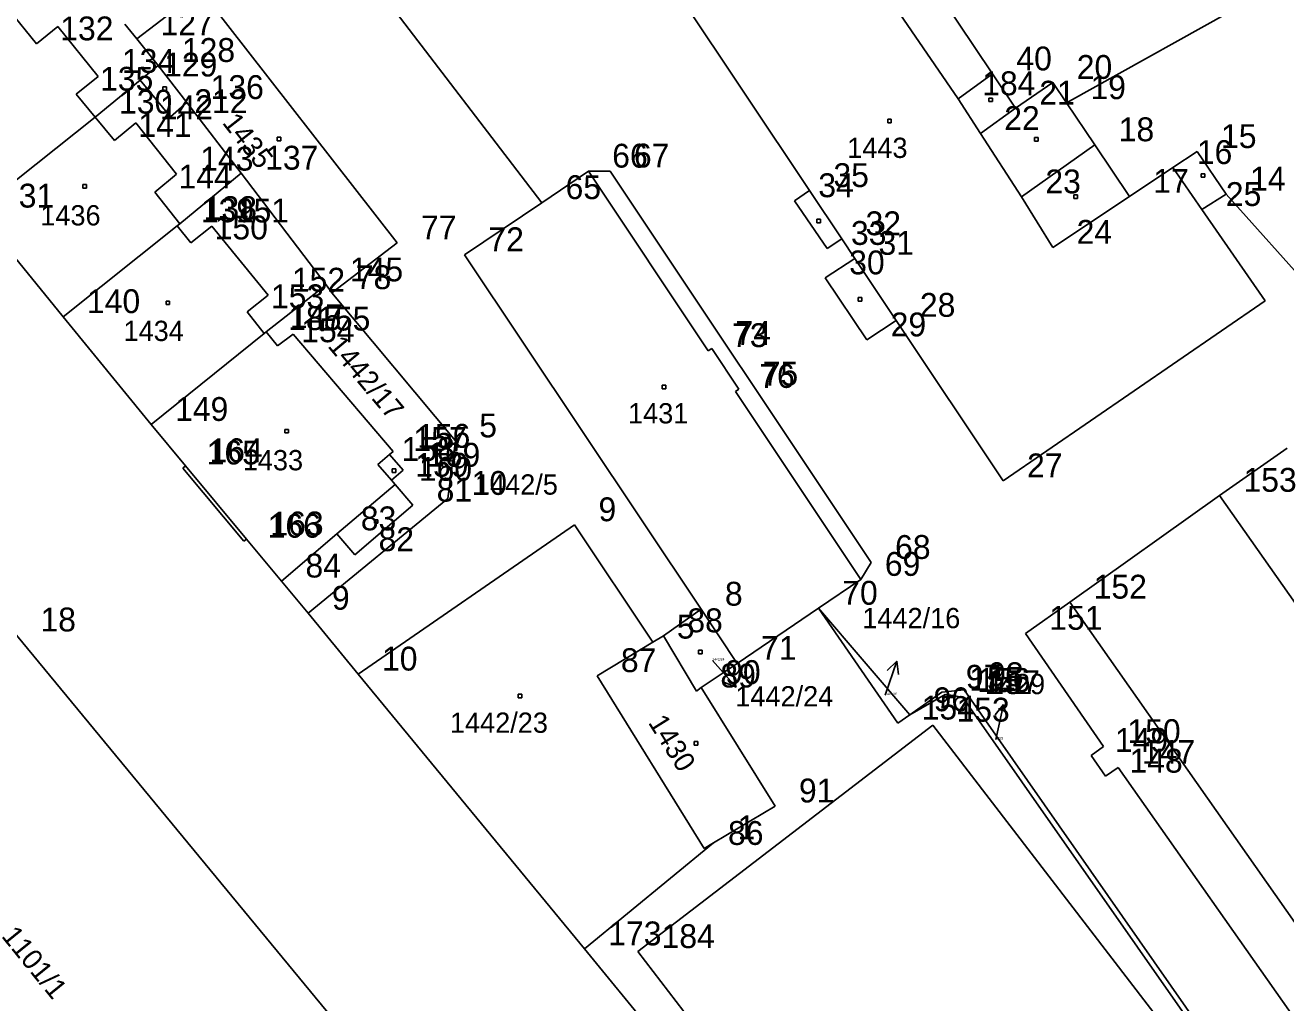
# Model space of a CAD drawing. Extents: x -822293 to -820259, y -1071573 to -1068794.
# Drawn here: x -821489.7 to -821384, y -1070422.7 to -1070340.8 of the extents above; entities that cross this region are included whole.
import ezdxf

# ---------------------------------------------------------------- set-up
doc = ezdxf.new("R2010")
doc.units = 0
for name, color, linetype in [('Vrstva 11', 7, 'Continuous'), ('Vrstva 2', 7, 'Continuous'), ('Vrstva 3', 7, 'Continuous'), ('Vrstva 6', 7, 'Continuous'), ('Vrstva 7', 7, 'Continuous'), ('Vrstva 8', 7, 'Continuous'), ('Vrstva 9', 7, 'Continuous')]:
    doc.layers.add(name, color=color, linetype=linetype)

# ---------------------------------------------------------------- blocks, each defined once
blk = doc.blocks.new('Z61')
at = {"layer": 'Vrstva 2'}
for p, q in [((0, 300), (-50, 200)), ((0, 0), (0, 300)), ((0, 300), (50, 200))]:
    blk.add_line(p, q, dxfattribs=at)
blk = doc.blocks.new('Z402')
at = {"layer": 'Vrstva 2'}
for p, q in [((-10, 10), (20, 10)), ((-10, -20), (-10, 10)), ((20, 10), (20, -20)), ((20, -20), (-10, -20))]:
    blk.add_line(p, q, dxfattribs=at)

msp = doc.modelspace()

# ---------------------------------------------------------------- linework, layer by layer
at = {"layer": 'Vrstva 2'}
for p, q in [((-821423.23, -1070323.06), (-821408.63, -1070344.87)), ((-821465.35, -1070330.93), (-821446.43, -1070355.66)), ((-821423.97, -1070354.65), (-821438.38, -1070333.05)), ((-821378.93, -1070334.19), (-821402.42, -1070347.28)), ((-821480.39, -1070341.92), (-821475.06, -1070337.84)), ((-821475.06, -1070337.84), (-821458.55, -1070359.04)), ((-821481.38, -1070340.68), (-821480.39, -1070341.92)), ((-821480.39, -1070341.92), (-821478.6, -1070344.16)), ((-821478.6, -1070344.16), (-821480.09, -1070345.38)), ((-821478.6, -1070344.16), (-821476.19, -1070347.27)), ((-821408.63, -1070344.87), (-821406.71, -1070347.74)), ((-821480.09, -1070345.38), (-821483.87, -1070348.49)), ((-821406.71, -1070347.74), (-821403.57, -1070345.58)), ((-821403.57, -1070345.58), (-821402.42, -1070347.28)), ((-821476.19, -1070347.27), (-821471.62, -1070353.19)), ((-821402.42, -1070347.28), (-821400.05, -1070350.81)), ((-821483.87, -1070348.49), (-821493.77, -1070356.37)), ((-821400.05, -1070350.81), (-821397.15, -1070355.13)), ((-821393.5, -1070352.72), (-821391.47, -1070351.38)), ((-821391.47, -1070351.38), (-821389.04, -1070354.95)), ((-821471.62, -1070353.19), (-821476.77, -1070357.42)), ((-821471.62, -1070353.19), (-821464.51, -1070362.56)), ((-821446.43, -1070355.66), (-821442.52, -1070353.02)), ((-821442.52, -1070353.02), (-821440.7, -1070353.01)), ((-821440.7, -1070353.01), (-821418.8, -1070385.83)), ((-821397.15, -1070355.13), (-821393.5, -1070352.72)), ((-821425.24, -1070355.5), (-821423.97, -1070354.65)), ((-821452.9, -1070360.03), (-821446.43, -1070355.66)), ((-821422.5, -1070359.5), (-821425.24, -1070355.5)), ((-821389.04, -1070354.95), (-821391.07, -1070356.24)), ((-821389.04, -1070354.95), (-821381.38, -1070363.52)), ((-821486.56, -1070365.22), (-821493.77, -1070356.37)), ((-821391.07, -1070356.24), (-821385.78, -1070363.89)), ((-821477.01, -1070357.6), (-821486.56, -1070365.22)), ((-821476.77, -1070357.42), (-821477.01, -1070357.6)), ((-821421.28, -1070358.69), (-821422.5, -1070359.5)), ((-821420.19, -1070360.33), (-821421.28, -1070358.69)), ((-821458.55, -1070359.04), (-821464.02, -1070363.21)), ((-821433.07, -1070389.75), (-821452.9, -1070360.03)), ((-821422.65, -1070361.97), (-821420.19, -1070360.33)), ((-821419.17, -1070367.17), (-821422.65, -1070361.97)), ((-821464.51, -1070362.56), (-821469.54, -1070366.48)), ((-821464.02, -1070363.21), (-821464.51, -1070362.56)), ((-821453.67, -1070375.64), (-821464.02, -1070363.21)), ((-821385.78, -1070363.89), (-821407.74, -1070378.99)), ((-821479.17, -1070374.26), (-821486.56, -1070365.22)), ((-821416.72, -1070365.53), (-821419.17, -1070367.17)), ((-821407.74, -1070378.99), (-821416.72, -1070365.53)), ((-821469.69, -1070366.64), (-821479.17, -1070374.26)), ((-821469.54, -1070366.48), (-821469.69, -1070366.64)), ((-821469.54, -1070366.48), (-821468.59, -1070367.66)), ((-821468.59, -1070367.66), (-821467.26, -1070366.68)), ((-821467.26, -1070366.68), (-821458.88, -1070376.51)), ((-821476.29, -1070377.72), (-821479.17, -1070374.26)), ((-821454.31, -1070380.46), (-821453.67, -1070375.64)), ((-821458.88, -1070376.51), (-821459.19, -1070376.78)), ((-821459.19, -1070376.78), (-821458.04, -1070378.1)), ((-821389.59, -1070380.2), (-821383.94, -1070376.25)), ((-821471.18, -1070383.86), (-821476.29, -1070377.72)), ((-821458.04, -1070378.1), (-821459.03, -1070378.94)), ((-821459.03, -1070378.94), (-821458.73, -1070379.28)), ((-821458.73, -1070379.28), (-821457.24, -1070381.03)), ((-821466.02, -1070390.09), (-821454.31, -1070380.46)), ((-821457.24, -1070381.03), (-821462.11, -1070385.18)), ((-821389.59, -1070380.2), (-821402.15, -1070389.16)), ((-821376.35, -1070399.11), (-821389.59, -1070380.2)), ((-821461.82, -1070395.19), (-821443.67, -1070382.67)), ((-821443.67, -1070382.67), (-821437.1, -1070392.51)), ((-821468.24, -1070387.39), (-821471.18, -1070383.86)), ((-821463.6, -1070383.43), (-821468.24, -1070387.39)), ((-821462.11, -1070385.18), (-821463.6, -1070383.43)), ((-821418.8, -1070385.83), (-821419.66, -1070387.25)), ((-821466.02, -1070390.09), (-821468.24, -1070387.39)), ((-821419.66, -1070387.25), (-821423.23, -1070389.67)), ((-821402.15, -1070389.16), (-821405.87, -1070391.77)), ((-821461.82, -1070395.19), (-821466.02, -1070390.09)), ((-821436.22, -1070391.98), (-821433.07, -1070389.75)), ((-821430.04, -1070394.29), (-821433.07, -1070389.75)), ((-821423.23, -1070389.67), (-821430.04, -1070394.29)), ((-821423.23, -1070389.67), (-821415.57, -1070398.6)), ((-821423.23, -1070389.67), (-821416.57, -1070399.3)), ((-821490.46, -1070391.91), (-821432.14, -1070462.64)), ((-821441.79, -1070395.32), (-821437.1, -1070392.51)), ((-821437.1, -1070392.51), (-821436.22, -1070391.98)), ((-821436.22, -1070391.98), (-821433.45, -1070396.61)), ((-821405.87, -1070391.77), (-821399.32, -1070401.27)), ((-821433.05, -1070396.32), (-821430.04, -1070394.29)), ((-821442.85, -1070418.23), (-821461.82, -1070395.19)), ((-821432.81, -1070409.81), (-821441.79, -1070395.32)), ((-821433.45, -1070396.61), (-821433.05, -1070396.32)), ((-821433.05, -1070396.32), (-821426.86, -1070406.25)), ((-821415.57, -1070398.6), (-821412.87, -1070396.71)), ((-821412.59, -1070396.89), (-821415.57, -1070398.6)), ((-821412.87, -1070396.71), (-821411, -1070396.5)), ((-821412.59, -1070396.89), (-821411.91, -1070396.99)), ((-821411, -1070396.5), (-821370.95, -1070453.85)), ((-821411.91, -1070396.99), (-821411.13, -1070397.16)), ((-821411.13, -1070397.16), (-821371.27, -1070454.09)), ((-821416.57, -1070399.3), (-821415.57, -1070398.6)), ((-821399.32, -1070401.27), (-821400.37, -1070402.01)), ((-821400.37, -1070402.01), (-821399.15, -1070403.75)), ((-821399.15, -1070403.75), (-821398.1, -1070403.01)), ((-821398.1, -1070403.01), (-821365.91, -1070448.78)), ((-821426.86, -1070406.25), (-821432.02, -1070409.34)), ((-821432.02, -1070409.34), (-821442.85, -1070418.23)), ((-821432.02, -1070409.34), (-821432.81, -1070409.81)), ((-821423.09, -1070442.28), (-821442.85, -1070418.23))]:
    msp.add_line(p, q, dxfattribs=at)
at = {"layer": 'Vrstva 3'}
for p, q in [((-821411.5, -1070346.95), (-821426.44, -1070325.19)), ((-821491.05, -1070339.56), (-821488.8, -1070342.35)), ((-821488.8, -1070342.35), (-821486.99, -1070340.88)), ((-821486.99, -1070340.88), (-821483.63, -1070345.08)), ((-821483.63, -1070345.08), (-821485.46, -1070346.57)), ((-821408.63, -1070344.87), (-821411.5, -1070346.95)), ((-821480.09, -1070345.38), (-821477.56, -1070348.45)), ((-821485.46, -1070346.57), (-821483.87, -1070348.49)), ((-821477.56, -1070348.45), (-821476.19, -1070347.27)), ((-821409.65, -1070349.87), (-821411.5, -1070346.95)), ((-821406.71, -1070347.74), (-821409.65, -1070349.87)), ((-821483.87, -1070348.49), (-821482.25, -1070350.45)), ((-821482.25, -1070350.45), (-821480.45, -1070348.96)), ((-821480.45, -1070348.96), (-821477.06, -1070353.27)), ((-821406.2, -1070355.18), (-821409.65, -1070349.87)), ((-821400.05, -1070350.81), (-821406.2, -1070355.18)), ((-821477.06, -1070353.27), (-821478.88, -1070354.77)), ((-821442.52, -1070353.02), (-821432.47, -1070368.07)), ((-821393.5, -1070352.72), (-821391.07, -1070356.24)), ((-821423.97, -1070354.65), (-821421.28, -1070358.69)), ((-821478.88, -1070354.77), (-821476.77, -1070357.42)), ((-821403.58, -1070359.41), (-821406.2, -1070355.18)), ((-821397.15, -1070355.13), (-821403.58, -1070359.41)), ((-821477.01, -1070357.6), (-821475.85, -1070359.04)), ((-821475.85, -1070359.04), (-821474.08, -1070357.62)), ((-821474.08, -1070357.62), (-821469.38, -1070363.42)), ((-821420.19, -1070360.33), (-821416.72, -1070365.53)), ((-821469.38, -1070363.42), (-821471.13, -1070364.81)), ((-821471.13, -1070364.81), (-821469.69, -1070366.64)), ((-821432.47, -1070368.07), (-821432.18, -1070367.88)), ((-821432.18, -1070367.88), (-821429.9, -1070371.29)), ((-821429.9, -1070371.29), (-821430.19, -1070371.49)), ((-821430.19, -1070371.49), (-821419.66, -1070387.25)), ((-821459.19, -1070376.78), (-821460.18, -1070377.62)), ((-821476.52, -1070377.91), (-821476.29, -1070377.72)), ((-821471.41, -1070384.05), (-821476.52, -1070377.91)), ((-821460.18, -1070377.62), (-821459.03, -1070378.94)), ((-821463.6, -1070383.43), (-821458.73, -1070379.28)), ((-821471.18, -1070383.86), (-821471.41, -1070384.05)), ((-821362.15, -1070446.14), (-821402.15, -1070389.16)), ((-821413.65, -1070399.47), (-821438.38, -1070418.46)), ((-821413.65, -1070399.47), (-821357.67, -1070472.25)), ((-821438.38, -1070418.46), (-821383.35, -1070489.75))]:
    msp.add_line(p, q, dxfattribs=at)
at = {"layer": 'Vrstva 8'}
for p, q in [((-821486.99, -1070340.88), (-821486.99, -1070340.88)), ((-821480.39, -1070341.92), (-821480.39, -1070341.92)), ((-821488.8, -1070342.35), (-821488.8, -1070342.35)), ((-821483.63, -1070345.08), (-821483.63, -1070345.08)), ((-821478.6, -1070344.16), (-821478.6, -1070344.16)), ((-821408.63, -1070344.87), (-821408.63, -1070344.87)), ((-821480.09, -1070345.38), (-821480.09, -1070345.38)), ((-821403.57, -1070345.58), (-821403.57, -1070345.58)), ((-821485.46, -1070346.57), (-821485.46, -1070346.57)), ((-821476.19, -1070347.27), (-821476.19, -1070347.27)), ((-821411.5, -1070346.95), (-821411.5, -1070346.95)), ((-821402.42, -1070347.28), (-821402.42, -1070347.28)), ((-821406.71, -1070347.74), (-821406.71, -1070347.74)), ((-821483.87, -1070348.49), (-821483.87, -1070348.49)), ((-821480.45, -1070348.96), (-821480.45, -1070348.96)), ((-821477.56, -1070348.45), (-821477.56, -1070348.45)), ((-821482.25, -1070350.45), (-821482.25, -1070350.45)), ((-821409.65, -1070349.87), (-821409.65, -1070349.87)), ((-821400.05, -1070350.81), (-821400.05, -1070350.81)), ((-821391.47, -1070351.38), (-821391.47, -1070351.38)), ((-821477.06, -1070353.27), (-821477.06, -1070353.27)), ((-821471.62, -1070353.19), (-821471.62, -1070353.19)), ((-821442.52, -1070353.02), (-821442.52, -1070353.02)), ((-821440.7, -1070353.01), (-821440.7, -1070353.01)), ((-821393.5, -1070352.72), (-821393.5, -1070352.72)), ((-821423.97, -1070354.65), (-821423.97, -1070354.65)), ((-821478.88, -1070354.77), (-821478.88, -1070354.77)), ((-821446.43, -1070355.66), (-821446.43, -1070355.66)), ((-821425.24, -1070355.5), (-821425.24, -1070355.5)), ((-821406.2, -1070355.18), (-821406.2, -1070355.18)), ((-821397.15, -1070355.13), (-821397.15, -1070355.13)), ((-821389.04, -1070354.95), (-821389.04, -1070354.95)), ((-821391.07, -1070356.24), (-821391.07, -1070356.24)), ((-821477.01, -1070357.6), (-821477.01, -1070357.6)), ((-821476.77, -1070357.42), (-821476.77, -1070357.42)), ((-821474.08, -1070357.62), (-821474.08, -1070357.62)), ((-821421.28, -1070358.69), (-821421.28, -1070358.69)), ((-821475.85, -1070359.04), (-821475.85, -1070359.04)), ((-821458.55, -1070359.04), (-821458.55, -1070359.04)), ((-821422.5, -1070359.5), (-821422.5, -1070359.5)), ((-821403.58, -1070359.41), (-821403.58, -1070359.41)), ((-821452.9, -1070360.03), (-821452.9, -1070360.03)), ((-821420.19, -1070360.33), (-821420.19, -1070360.33)), ((-821422.65, -1070361.97), (-821422.65, -1070361.97)), ((-821464.51, -1070362.56), (-821464.51, -1070362.56)), ((-821469.38, -1070363.42), (-821469.38, -1070363.42)), ((-821464.02, -1070363.21), (-821464.02, -1070363.21)), ((-821385.78, -1070363.89), (-821385.78, -1070363.89)), ((-821486.56, -1070365.22), (-821486.56, -1070365.22)), ((-821471.13, -1070364.81), (-821471.13, -1070364.81)), ((-821416.72, -1070365.53), (-821416.72, -1070365.53)), ((-821469.69, -1070366.64), (-821469.69, -1070366.64)), ((-821469.54, -1070366.48), (-821469.54, -1070366.48)), ((-821467.26, -1070366.68), (-821467.26, -1070366.68)), ((-821419.17, -1070367.17), (-821419.17, -1070367.17)), ((-821468.59, -1070367.66), (-821468.59, -1070367.66)), ((-821432.47, -1070368.07), (-821432.47, -1070368.07)), ((-821432.18, -1070367.88), (-821432.18, -1070367.88)), ((-821430.19, -1070371.49), (-821430.19, -1070371.49)), ((-821429.9, -1070371.29), (-821429.9, -1070371.29)), ((-821479.17, -1070374.26), (-821479.17, -1070374.26)), ((-821453.67, -1070375.64), (-821453.67, -1070375.64)), ((-821459.19, -1070376.78), (-821459.19, -1070376.78)), ((-821458.88, -1070376.51), (-821458.88, -1070376.51)), ((-821476.52, -1070377.91), (-821476.52, -1070377.91)), ((-821476.29, -1070377.72), (-821476.29, -1070377.72)), ((-821460.18, -1070377.62), (-821460.18, -1070377.62)), ((-821459.03, -1070378.94), (-821459.03, -1070378.94)), ((-821458.04, -1070378.1), (-821458.04, -1070378.1)), ((-821407.74, -1070378.99), (-821407.74, -1070378.99)), ((-821458.73, -1070379.28), (-821458.73, -1070379.28)), ((-821457.24, -1070381.03), (-821457.24, -1070381.03)), ((-821454.31, -1070380.46), (-821454.31, -1070380.46)), ((-821389.59, -1070380.2), (-821389.59, -1070380.2)), ((-821443.67, -1070382.67), (-821443.67, -1070382.67)), ((-821471.41, -1070384.05), (-821471.41, -1070384.05)), ((-821471.18, -1070383.86), (-821471.18, -1070383.86)), ((-821463.6, -1070383.43), (-821463.6, -1070383.43)), ((-821462.11, -1070385.18), (-821462.11, -1070385.18)), ((-821418.8, -1070385.83), (-821418.8, -1070385.83)), ((-821468.24, -1070387.39), (-821468.24, -1070387.39)), ((-821419.66, -1070387.25), (-821419.66, -1070387.25)), ((-821402.15, -1070389.16), (-821402.15, -1070389.16)), ((-821466.02, -1070390.09), (-821466.02, -1070390.09)), ((-821433.07, -1070389.75), (-821433.07, -1070389.75)), ((-821423.23, -1070389.67), (-821423.23, -1070389.67)), ((-821437.1, -1070392.51), (-821437.1, -1070392.51)), ((-821436.22, -1070391.98), (-821436.22, -1070391.98)), ((-821405.87, -1070391.77), (-821405.87, -1070391.77)), ((-821430.04, -1070394.29), (-821430.04, -1070394.29)), ((-821461.82, -1070395.19), (-821461.82, -1070395.19)), ((-821441.79, -1070395.32), (-821441.79, -1070395.32)), ((-821433.45, -1070396.61), (-821433.45, -1070396.61)), ((-821433.05, -1070396.32), (-821433.05, -1070396.32)), ((-821412.87, -1070396.71), (-821412.87, -1070396.71)), ((-821412.59, -1070396.89), (-821412.59, -1070396.89)), ((-821411, -1070396.5), (-821411, -1070396.5)), ((-821411.91, -1070396.99), (-821411.91, -1070396.99)), ((-821411.13, -1070397.16), (-821411.13, -1070397.16)), ((-821415.57, -1070398.6), (-821415.57, -1070398.6)), ((-821416.57, -1070399.3), (-821416.57, -1070399.3)), ((-821413.65, -1070399.47), (-821413.65, -1070399.47)), ((-821400.37, -1070402.01), (-821400.37, -1070402.01)), ((-821399.32, -1070401.27), (-821399.32, -1070401.27)), ((-821398.1, -1070403.01), (-821398.1, -1070403.01)), ((-821399.15, -1070403.75), (-821399.15, -1070403.75)), ((-821426.86, -1070406.25), (-821426.86, -1070406.25)), ((-821432.02, -1070409.34), (-821432.02, -1070409.34)), ((-821432.81, -1070409.81), (-821432.81, -1070409.81)), ((-821442.85, -1070418.23), (-821442.85, -1070418.23)), ((-821438.38, -1070418.46), (-821438.38, -1070418.46))]:
    msp.add_line(p, q, dxfattribs=at)

# ---------------------------------------------------------------- block references
at = {"layer": 'Vrstva 11', "xscale": 0.01, "yscale": 0.01}
for p in [(-821478.09, -1070346.05), (-821408.83, -1070346.99), (-821417.32, -1070348.77), (-821468.5, -1070350.27), (-821405, -1070350.29), (-821391.04, -1070353.33), (-821484.8, -1070354.24), (-821401.71, -1070355.1), (-821423.26, -1070357.14), (-821477.83, -1070364.01), (-821419.79, -1070363.72), (-821436.22, -1070371.07), (-821467.86, -1070374.77), (-821458.87, -1070378.08), (-821460.36, -1070382.34), (-821433.19, -1070393.28), (-821448.3, -1070396.97), (-821433.54, -1070400.95)]:
    msp.add_blockref('Z402', p, dxfattribs=at)
at = {"layer": 'Vrstva 7', "xscale": 0.01}
for p, yscale, rotation in [((-821432.12, -1070394.05), 0.009999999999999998, -137.9999999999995), ((-821417.64, -1070396.95), 0.010000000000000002, -18.99999999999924), ((-821408.34, -1070400.66), 0.009999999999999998, -11.999999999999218)]:
    msp.add_blockref('Z61', p, dxfattribs=dict(at, yscale=yscale, rotation=rotation))

# ---------------------------------------------------------------- texts
at = {"layer": 'Vrstva 6'}
for s, height, rotation, p in [('1435', 1.7, 308, (-821473.277, -1070348.968)), ('1442/17', 1.699, 310, (-821464.434, -1070367.706)), ('1430', 1.7, 302, (-821437.55, -1070399.25))]:
    msp.add_text(s, height=height, rotation=rotation, dxfattribs=at).set_placement(p)
for s, height, p in [('1443', 1.7, (-821420.816, -1070351.91)), ('1436', 1.7, (-821488.476, -1070357.57)), ('1434', 1.7, (-821481.496, -1070367.26)), ('1431', 1.7, (-821439.193, -1070374.17)), ('1433', 1.7, (-821471.496, -1070378.1)), ('1442/5', 1.7, (-821452.028, -1070380.14)), ('1442/24', 0.2, (-821432.12, -1070394.05)), ('1442/16', 0.2, (-821417.64, -1070396.95)), ('1442/23', 1.7, (-821454.126, -1070400.11)), ('1429', 0.2, (-821408.34, -1070400.66))]:
    msp.add_text(s, height=height, dxfattribs=at).set_placement(p)
at = {"layer": 'Vrstva 7'}
for s, p in [('1442/16', (-821419.55, -1070391.34)), ('1429', (-821409.28, -1070396.87)), ('1442/24', (-821430.2, -1070397.9))]:
    msp.add_text(s, height=1.7, dxfattribs=at).set_placement(p)
msp.add_text('1101/1', height=1.7, rotation=309, dxfattribs=at).set_placement((-821491.793, -1070417.177))
at = {"layer": 'Vrstva 9'}
for s, p in [('127', (-821478.39, -1070341.62)), ('132', (-821486.8, -1070342.05)), ('128', (-821476.6, -1070343.86)), ('134', (-821481.63, -1070344.78)), ('129', (-821478.09, -1070345.08)), ('40', (-821406.63, -1070344.57)), ('20', (-821401.57, -1070345.28)), ('135', (-821483.46, -1070346.27)), ('136', (-821474.19, -1070346.97)), ('184', (-821409.5, -1070346.65)), ('19', (-821400.42, -1070346.98)), ('130', (-821481.87, -1070348.19)), ('212', (-821475.56, -1070348.15)), ('21', (-821404.71, -1070347.44)), ('142', (-821478.45, -1070348.66)), ('141', (-821480.25, -1070350.15)), ('22', (-821407.65, -1070349.57)), ('18', (-821398.05, -1070350.51)), ('15', (-821389.47, -1070351.08)), ('16', (-821391.5, -1070352.42)), ('143', (-821475.06, -1070352.97)), ('137', (-821469.62, -1070352.89)), ('66', (-821440.52, -1070352.72)), ('67', (-821438.7, -1070352.71)), ('144', (-821476.88, -1070354.47)), ('35', (-821421.97, -1070354.35)), ('65', (-821444.43, -1070355.36)), ('34', (-821423.24, -1070355.2)), ('23', (-821404.2, -1070354.88)), ('17', (-821395.15, -1070354.83)), ('14', (-821387.04, -1070354.65)), ('131', (-821491.77, -1070356.07)), ('25', (-821389.07, -1070355.94)), ('139', (-821475.01, -1070357.3)), ('138', (-821474.77, -1070357.12)), ('151', (-821472.08, -1070357.32)), ('150', (-821473.85, -1070358.74)), ('77', (-821456.55, -1070358.74)), ('32', (-821419.28, -1070358.39)), ('72', (-821450.9, -1070359.73)), ('33', (-821420.5, -1070359.2)), ('24', (-821401.58, -1070359.11)), ('31', (-821418.19, -1070360.03)), ('30', (-821420.65, -1070361.67)), ('145', (-821462.51, -1070362.26)), ('78', (-821462.02, -1070362.91)), ('152', (-821467.38, -1070363.12)), ('140', (-821484.56, -1070364.92)), ('153', (-821469.13, -1070364.51)), ('147', (-821467.54, -1070366.18)), ('28', (-821414.72, -1070365.23)), ('185', (-821467.69, -1070366.34)), ('155', (-821465.26, -1070366.38)), ('29', (-821417.17, -1070366.87)), ('154', (-821466.59, -1070367.36)), ('73', (-821430.47, -1070367.77)), ('74', (-821430.18, -1070367.58)), ('76', (-821428.19, -1070371.19)), ('75', (-821427.9, -1070370.99)), ('149', (-821477.17, -1070373.96)), ('5', (-821451.67, -1070375.34)), ('157', (-821457.19, -1070376.48)), ('156', (-821456.88, -1070376.21)), ('165', (-821474.52, -1070377.61)), ('164', (-821474.29, -1070377.42)), ('158', (-821458.18, -1070377.32)), ('169', (-821456.04, -1070377.8)), ('159', (-821457.03, -1070378.64)), ('27', (-821405.74, -1070378.69)), ('160', (-821456.73, -1070378.98)), ('153', (-821387.59, -1070379.9)), ('81', (-821455.24, -1070380.73)), ('10', (-821452.31, -1070380.16)), ('83', (-821461.6, -1070383.13)), ('9', (-821441.67, -1070382.37)), ('166', (-821469.41, -1070383.75)), ('163', (-821469.18, -1070383.56)), ('82', (-821460.11, -1070384.88)), ('68', (-821416.8, -1070385.53)), ('84', (-821466.24, -1070387.09)), ('69', (-821417.66, -1070386.95)), ('8', (-821431.07, -1070389.45)), ('70', (-821421.23, -1070389.37)), ('152', (-821400.15, -1070388.86)), ('9', (-821464.02, -1070389.79)), ('151', (-821403.87, -1070391.47)), ('18', (-821488.46, -1070391.61)), ('5', (-821435.1, -1070392.21)), ('88', (-821434.22, -1070391.68)), ('71', (-821428.04, -1070393.99)), ('10', (-821459.82, -1070394.89)), ('87', (-821439.79, -1070395.02)), ('89', (-821431.45, -1070396.31)), ('90', (-821431.05, -1070396.02)), ('97', (-821410.87, -1070396.41)), ('155', (-821410.59, -1070396.59)), ('156', (-821409.91, -1070396.69)), ('98', (-821409, -1070396.2)), ('157', (-821409.13, -1070396.86)), ('96', (-821413.57, -1070398.3)), ('154', (-821414.57, -1070399)), ('153', (-821411.65, -1070399.17)), ('150', (-821397.32, -1070400.97)), ('149', (-821398.37, -1070401.71)), ('147', (-821396.1, -1070402.71)), ('148', (-821397.15, -1070403.45)), ('91', (-821424.86, -1070405.95)), ('86', (-821430.81, -1070409.51)), ('1', (-821430.02, -1070409.04)), ('173', (-821440.85, -1070417.93)), ('184', (-821436.38, -1070418.16))]:
    msp.add_text(s, height=2, dxfattribs=at).set_placement(p)

doc.saveas('drawing.dxf')
